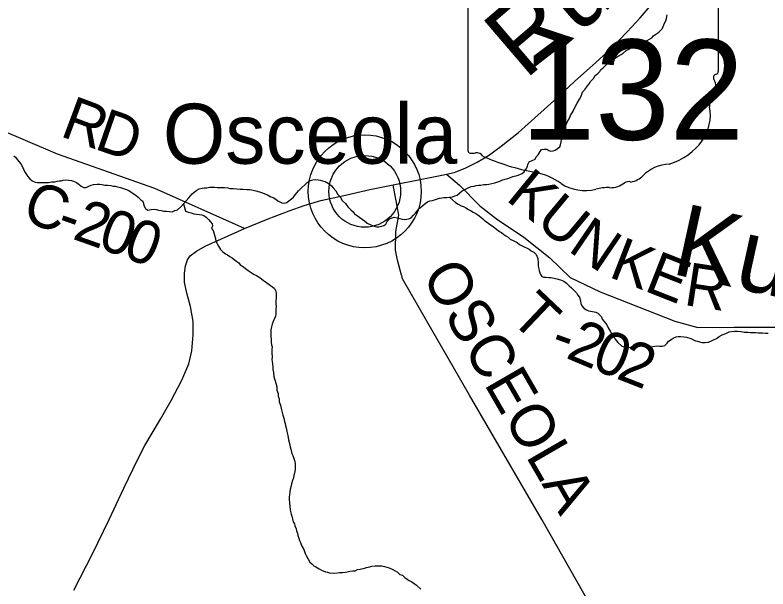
# Model space of a CAD drawing. Extents: x 0 to 1064, y 0 to 440.
# Drawn here: x 363.83 to 379.69, y 125.76 to 137.84 of the extents above; entities that cross this region are included whole.
import ezdxf

# ---------------------------------------------------------------- set-up
doc = ezdxf.new("R2010")
doc.units = 0
for name, color, linetype in [('GM_X_County_Road', 7, 'Continuous'), ('GM_X_County_Road_Text', 7, 'Continuous'), ('GM_X_Minor_River', 7, 'Continuous'), ('GM_X_Minor_River_Text', 7, 'Continuous'), ('GM_X_State_Location', 7, 'Continuous'), ('GM_X_State_Route', 7, 'Continuous'), ('GM_X_State_Shield', 7, 'Continuous'), ('GM_X_Township_Road', 7, 'Continuous'), ('GM_X_Township_Road_Text', 7, 'Continuous'), ('GM_X_Unincorporated', 7, 'Continuous'), ('GM_X_Unincorporated_Location', 7, 'Continuous'), ('GM_X_Unincorporated_Text', 7, 'Continuous')]:
    doc.layers.add(name, color=color, linetype=linetype)

msp = doc.modelspace()

# ---------------------------------------------------------------- linework, layer by layer
at = {"layer": 'GM_X_County_Road'}
msp.add_lwpolyline([(368.664, 133.344), (366.77, 134.189), (364.724, 134.913), (363.466, 135.443), (361.905, 136.452), (360.988, 137.396), (360.079, 138.376), (355.619, 142.414), (355.248, 142.814), (355.097, 143.273), (355.077, 143.935), (355.05, 144.513), (355.054, 144.762), (354.982, 144.866), (354.722, 144.98), (354.516, 145.015), (354.362, 145.04), (354.361, 145.041)], dxfattribs=at)
at = {"layer": 'GM_X_Minor_River'}
for points in [[(376.268, 136.779), (376.324, 136.833), (376.38, 136.874), (376.436, 136.909), (376.492, 136.944), (376.553, 136.985), (376.597, 137.009), (376.64, 137.038), (376.702, 137.091), (376.758, 137.12), (376.82, 137.167), (376.875, 137.203), (376.937, 137.231), (376.998, 137.248), (377.047, 137.265), (377.096, 137.276), (377.14, 137.3), (377.195, 137.329), (377.239, 137.358), (377.276, 137.4), (377.326, 137.435), (377.388, 137.476), (377.456, 137.547), (377.482, 137.601), (377.508, 137.668), (377.534, 137.716), (377.547, 137.77), (377.567, 137.842)], [(371.489, 133.381), (371.544, 133.391), (371.594, 133.408), (371.637, 133.438), (371.669, 133.492), (371.706, 133.54), (371.75, 133.563), (371.811, 133.58), (371.878, 133.566), (371.932, 133.552), (371.986, 133.539), (372.041, 133.531), (372.121, 133.548), (372.17, 133.571), (372.22, 133.624), (372.264, 133.666), (372.302, 133.726), (372.345, 133.773), (372.408, 133.821), (372.464, 133.874), (372.513, 133.903), (372.568, 133.926), (372.623, 133.937), (372.685, 133.954), (372.771, 133.982), (372.82, 133.987), (372.862, 133.998), (372.923, 133.997), (372.978, 134.001), (373.045, 134.012), (373.089, 134.035), (373.138, 134.046), (373.2, 134.093), (373.243, 134.135), (373.299, 134.164), (373.385, 134.21), (373.434, 134.227), (373.496, 134.238), (373.544, 134.249), (373.593, 134.26), (373.636, 134.259), (373.703, 134.27), (373.764, 134.274), (373.807, 134.279), (373.874, 134.29), (373.936, 134.307), (374.04, 134.34), (374.083, 134.364), (374.15, 134.38), (374.206, 134.397), (374.261, 134.42), (374.316, 134.437), (374.402, 134.459), (374.464, 134.482), (374.507, 134.506), (374.55, 134.541), (374.588, 134.589), (374.62, 134.649), (374.627, 134.691), (374.659, 134.745), (374.72, 134.774), (374.782, 134.803), (374.808, 134.851), (374.845, 134.899), (374.89, 134.964), (374.915, 135.006), (374.976, 135.017), (375.031, 135.016), (375.073, 134.99), (375.115, 134.971), (375.164, 134.982), (375.207, 134.993), (375.256, 135.029), (375.3, 135.064), (375.319, 135.106), (375.333, 135.167), (375.347, 135.239), (375.374, 135.33), (375.393, 135.396), (375.414, 135.469), (375.433, 135.511), (375.465, 135.595), (375.503, 135.655), (375.529, 135.721), (375.581, 135.817), (375.625, 135.907), (375.67, 135.985), (375.715, 136.069), (375.753, 136.129), (375.779, 136.214), (375.836, 136.279), (375.886, 136.351), (375.918, 136.393), (375.949, 136.441), (376.012, 136.506), (376.05, 136.566), (376.106, 136.607), (376.143, 136.649), (376.169, 136.691), (376.212, 136.72), (376.268, 136.779)], [(363.801, 134.873), (363.843, 134.842), (363.872, 134.799), (363.949, 134.705), (363.984, 134.644), (364.03, 134.545), (364.095, 134.441), (364.142, 134.391), (364.19, 134.347), (364.25, 134.321), (364.292, 134.314), (364.335, 134.313), (364.378, 134.312), (364.475, 134.31), (364.53, 134.315), (364.603, 134.325), (364.67, 134.329), (364.713, 134.34), (364.756, 134.346), (364.799, 134.351), (364.841, 134.362), (364.896, 134.366), (364.957, 134.365), (365.018, 134.357), (365.06, 134.344), (365.12, 134.312), (365.174, 134.275), (365.222, 134.237), (365.276, 134.211), (365.325, 134.21), (365.38, 134.239), (365.435, 134.256), (365.478, 134.273), (365.558, 134.278), (365.613, 134.276), (365.667, 134.269), (365.722, 134.255), (365.782, 134.254), (365.843, 134.252), (365.892, 134.239), (365.94, 134.238), (365.989, 134.225)], [(365.989, 134.225), (366.049, 134.205), (366.116, 134.185), (366.158, 134.172), (366.212, 134.152), (366.266, 134.115), (366.32, 134.083), (366.374, 134.045), (366.421, 134.001), (366.475, 133.951), (366.517, 133.92), (366.551, 133.816), (366.58, 133.767), (366.628, 133.729), (366.695, 133.746), (366.75, 133.75), (366.805, 133.743), (366.847, 133.73), (366.908, 133.722), (366.962, 133.709), (367.017, 133.707), (367.084, 133.7), (367.138, 133.698), (367.194, 133.721), (367.249, 133.738), (367.324, 133.803), (367.38, 133.863), (367.436, 133.928), (367.487, 133.988), (367.524, 134.036), (367.562, 134.077), (367.605, 134.107), (367.655, 134.154), (367.71, 134.177), (367.772, 134.194), (367.814, 134.199), (367.869, 134.204), (367.924, 134.214), (367.985, 134.213), (368.028, 134.212), (368.083, 134.211), (368.162, 134.209), (368.241, 134.207), (368.308, 134.199), (368.35, 134.186), (368.429, 134.184), (368.502, 134.182), (368.569, 134.175), (368.636, 134.173), (368.709, 134.165), (368.775, 134.163), (368.842, 134.15), (368.903, 134.136), (368.975, 134.116), (369.042, 134.096), (369.09, 134.077), (369.144, 134.051), (369.216, 134.013), (369.264, 133.994), (369.324, 133.962), (369.366, 133.93), (369.408, 133.905), (369.45, 133.886), (369.505, 133.878), (369.554, 133.889), (369.597, 133.925), (369.653, 133.972), (369.697, 134.001), (369.729, 134.055), (369.798, 134.139), (369.866, 134.21), (369.935, 134.263), (369.979, 134.311), (370.046, 134.352), (370.102, 134.369), (370.157, 134.379), (370.211, 134.372), (370.254, 134.365), (370.308, 134.351), (370.363, 134.332), (370.447, 134.287), (370.494, 134.244), (370.53, 134.2), (370.583, 134.138), (370.63, 134.058), (370.677, 134.008), (370.718, 133.934), (370.789, 133.872), (370.836, 133.798), (370.902, 133.741), (370.949, 133.698), (370.979, 133.654), (371.039, 133.61), (371.092, 133.573), (371.14, 133.541), (371.188, 133.503), (371.248, 133.459), (371.32, 133.421), (371.392, 133.395), (371.447, 133.382), (371.489, 133.381)], [(372.978, 134.001), (373.103, 133.889), (373.163, 133.857), (373.223, 133.825), (373.272, 133.806), (373.326, 133.78), (373.38, 133.742), (373.422, 133.723), (373.476, 133.691), (373.536, 133.66), (373.578, 133.634), (373.637, 133.584), (373.685, 133.547), (373.727, 133.503), (373.781, 133.471), (373.84, 133.421), (373.9, 133.389), (373.978, 133.327), (374.032, 133.283), (374.074, 133.257), (374.121, 133.22), (374.169, 133.188), (374.217, 133.163), (374.259, 133.119), (374.337, 133.087), (374.403, 133.049), (374.457, 133.011), (374.511, 132.979), (374.553, 132.96), (374.613, 132.928), (374.655, 132.909), (374.703, 132.877), (374.757, 132.846), (374.805, 132.796), (374.839, 132.716), (374.849, 132.613), (374.847, 132.552), (374.858, 132.497), (374.869, 132.454), (374.892, 132.387), (374.921, 132.337), (374.969, 132.318), (375.012, 132.317), (375.073, 132.315), (375.115, 132.314), (375.182, 132.301), (375.243, 132.287), (375.315, 132.261), (375.387, 132.235), (375.441, 132.191), (375.501, 132.135), (375.548, 132.097), (375.59, 132.054), (375.655, 131.991), (375.679, 131.948), (375.72, 131.898), (375.736, 131.825), (375.747, 131.764), (375.764, 131.715), (375.811, 131.665), (375.865, 131.634), (375.908, 131.614), (375.95, 131.607), (375.992, 131.6), (376.059, 131.586), (376.101, 131.561), (376.178, 131.486), (376.195, 131.437), (376.237, 131.387), (376.29, 131.319), (376.319, 131.252), (376.366, 131.184), (376.389, 131.135), (376.448, 131.06), (376.471, 131.011), (376.524, 130.943), (376.601, 130.874), (376.65, 130.855), (376.692, 130.841), (376.753, 130.84), (376.802, 130.845), (376.87, 130.886), (376.913, 130.903), (376.955, 130.908), (377.01, 130.901), (377.052, 130.894), (377.094, 130.874), (377.155, 130.855), (377.203, 130.847), (377.265, 130.858), (377.307, 130.869), (377.35, 130.874), (377.405, 130.867), (377.46, 130.865), (377.515, 130.882), (377.565, 130.93), (377.59, 130.972), (377.646, 131.007), (377.689, 131.036), (377.757, 131.065), (377.799, 131.07)], [(367.38, 133.863), (367.419, 133.71), (367.485, 133.69), (367.54, 133.677), (367.594, 133.657), (367.649, 133.65), (367.715, 133.642), (367.764, 133.635), (367.806, 133.615), (367.854, 133.584), (367.901, 133.534), (367.949, 133.484), (367.978, 133.441), (367.989, 133.398), (367.97, 133.344), (367.999, 133.301), (368.016, 133.252), (368.027, 133.203), (368.044, 133.154), (368.061, 133.086), (368.078, 133.037), (368.113, 132.976), (368.159, 132.902), (368.207, 132.852), (368.261, 132.808), (368.303, 132.789), (368.351, 132.757), (368.399, 132.726), (368.447, 132.694), (368.5, 132.65), (368.542, 132.625), (368.572, 132.582), (368.643, 132.537), (368.685, 132.5), (368.739, 132.462), (368.799, 132.418), (368.853, 132.386), (368.913, 132.354), (368.973, 132.317), (369.021, 132.285), (369.062, 132.248), (369.104, 132.222), (369.152, 132.185), (369.212, 132.147), (369.254, 132.115), (369.296, 132.084), (369.319, 132.022), (369.33, 131.98), (369.327, 131.889), (369.325, 131.81), (369.324, 131.761), (369.329, 131.694), (369.321, 131.652), (369.32, 131.609), (369.319, 131.542), (369.312, 131.5), (369.292, 131.452), (369.266, 131.385), (369.246, 131.331), (369.227, 131.277), (369.213, 131.21), (369.217, 131.119), (369.215, 131.064), (369.22, 131.016), (369.225, 130.943), (369.229, 130.894), (369.241, 130.851), (369.239, 130.802), (369.238, 130.729), (369.241, 130.632), (369.24, 130.583), (369.245, 130.541), (369.25, 130.492), (369.26, 130.425), (369.259, 130.376), (369.27, 130.315), (369.28, 130.224), (369.302, 130.156), (369.319, 130.089), (369.341, 130.01), (369.346, 129.943), (369.368, 129.869), (369.373, 129.814), (369.39, 129.759), (369.394, 129.698), (369.417, 129.625), (369.433, 129.557), (369.45, 129.496), (369.466, 129.411), (369.489, 129.349), (369.506, 129.282), (369.517, 129.239), (369.528, 129.19), (369.539, 129.147), (369.555, 129.068), (369.571, 128.983), (369.587, 128.897), (369.61, 128.817), (369.626, 128.744), (369.637, 128.701), (369.659, 128.61)], [(377.799, 131.07), (377.848, 131.069), (377.921, 131.061), (377.969, 131.054), (378.06, 131.027), (378.108, 131.008), (378.162, 130.976), (378.205, 130.969), (378.247, 130.956), (378.302, 130.942), (378.362, 130.941), (378.436, 130.951), (378.497, 130.98), (378.54, 130.997), (378.602, 131.032), (378.658, 131.068), (378.726, 131.109), (378.8, 131.137), (378.873, 131.166), (378.916, 131.177), (378.983, 131.181), (379.044, 131.186), (379.117, 131.178), (379.184, 131.164), (379.226, 131.163), (379.269, 131.162), (379.311, 131.155), (379.354, 131.154), (379.433, 131.152), (379.482, 131.151), (379.53, 131.15), (379.573, 131.149), (379.634, 131.141), (379.688, 131.14)], [(369.659, 128.61), (369.677, 128.567), (369.699, 128.499), (369.722, 128.438), (369.727, 128.395), (369.732, 128.334), (369.73, 128.273), (369.716, 128.195), (369.703, 128.146), (369.695, 128.098), (369.675, 128.038), (369.655, 127.965), (369.642, 127.923), (369.622, 127.857), (369.615, 127.796), (369.607, 127.735), (369.6, 127.693), (369.605, 127.638), (369.609, 127.571), (369.619, 127.492), (369.624, 127.431), (369.629, 127.388), (369.646, 127.333), (369.657, 127.29), (369.674, 127.229), (369.69, 127.168), (369.714, 127.125), (369.725, 127.082), (369.747, 127.021), (369.759, 126.978), (369.776, 126.929), (369.787, 126.88), (369.803, 126.825), (369.821, 126.776), (369.844, 126.732), (369.866, 126.653), (369.913, 126.585), (369.941, 126.499), (369.959, 126.456), (369.994, 126.394), (370.04, 126.32), (370.082, 126.283), (370.124, 126.239), (370.166, 126.22), (370.232, 126.176), (370.286, 126.15), (370.37, 126.118), (370.413, 126.105), (370.455, 126.092), (370.54, 126.089), (370.619, 126.094), (370.662, 126.099), (370.729, 126.103), (370.784, 126.108), (370.827, 126.113), (370.882, 126.13), (370.943, 126.134), (370.992, 126.139), (371.041, 126.163), (371.096, 126.173), (371.188, 126.195), (371.231, 126.207), (371.304, 126.223), (371.347, 126.234), (371.414, 126.245), (371.463, 126.244), (371.512, 126.242), (371.554, 126.241), (371.609, 126.228), (371.663, 126.214), (371.706, 126.201), (371.772, 126.175), (371.832, 126.137), (371.886, 126.106), (371.933, 126.062), (371.988, 126.042), (372.041, 125.999), (372.089, 125.961), (372.131, 125.936), (372.185, 125.904), (372.281, 125.835), (372.376, 125.747)]]:
    msp.add_lwpolyline(points, dxfattribs=at)
at = {"layer": 'GM_X_State_Route'}
msp.add_lwpolyline([(365.067, 125.727), (365.461, 126.494), (365.811, 127.214), (366.123, 127.874), (366.415, 128.487), (366.563, 128.775), (366.717, 129.038), (366.89, 129.331), (367.115, 129.726), (367.341, 130.152), (367.491, 130.494), (367.554, 130.766), (367.582, 131.106), (367.584, 131.385), (367.525, 131.703), (367.448, 131.985), (367.4, 132.218), (367.399, 132.406), (367.421, 132.558), (367.462, 132.684), (367.519, 132.768), (367.65, 132.868), (367.836, 132.972), (368.176, 133.127), (368.664, 133.344), (369.159, 133.549), (369.603, 133.719), (369.917, 133.826), (370.268, 133.931), (370.723, 134.034), (371.3, 134.164), (371.792, 134.264), (372.429, 134.388), (372.816, 134.468), (372.913, 134.488), (373.08, 134.521), (373.308, 134.612), (373.562, 134.739), (373.804, 134.884), (374.066, 135.078), (374.435, 135.365), (374.842, 135.731), (375.174, 136.032), (375.613, 136.439), (376.063, 136.84), (376.377, 137.129), (376.722, 137.484), (376.993, 137.781), (377.246, 138.078)], dxfattribs=at)
at = {"layer": 'GM_X_State_Shield'}
for p, q in [((378.642, 136.648), (378.642, 138.323)), ((373.368, 138.189), (373.368, 134.987)), ((378.641, 136.649), (378.642, 136.648))]:
    msp.add_line(p, q, dxfattribs=at)
for centre, major_axis, start_param, end_param in [((378.628, 136.525), (0.0909, 0), 1.883978, 3.671073), ((378.579, 136.642), (0.0628, 0), 5.05454, 6.418171), ((378.05, 136.314), (0.545, 0), 5.934695, 6.695948), ((378.852, 135.947), (0.397, 0), 2.387724, 3.262537), ((377.076, 135.734), (1.399, 0), 5.101752, 6.440018), ((373.429, 134.98), (0.0616, 0), 3.00124, 4.508301), ((373.439, 135.307), (0.47, 0), 4.665946, 4.897461), ((373.535, 134.802), (0.17, 0), 0.519207, 1.627899), ((375.676, 137.679), (4.038, 0), 4.195997, 4.488961), ((377.666, 134.088), (0.766, 0), 1.647645, 2.488434), ((374.472, 133.548), (1.264, 0), 0.823519, 1.323587), ((376.747, 134.236), (0.12, 0), 1.147584, 2.315152), ((376.696, 134.676), (0.452, 0), 4.937069, 5.64225), ((375.839, 134.786), (0.802, 0), 4.026481, 4.996735), ((376.302, 133.679), (0.659, 0), 1.495662, 1.94098), ((376.361, 134.546), (0.427, 0), 4.691044, 5.507374)]:
    msp.add_ellipse(centre, major_axis=major_axis, ratio=0.8, start_param=start_param, end_param=end_param, dxfattribs=at)
at = {"layer": 'GM_X_Township_Road'}
for points in [[(372.913, 134.488), (373.193, 134.259), (373.618, 133.821), (373.967, 133.548), (374.545, 133.163), (375.092, 132.729), (375.524, 132.315), (376.152, 132.013), (377.725, 131.394), (378.21, 131.258), (378.977, 131.265), (379.872, 131.269), (380.132, 131.227)], [(371.973, 132.356), (371.971, 132.363), (371.883, 132.675), (371.844, 132.889), (371.85, 133.283), (371.911, 133.623), (371.792, 134.264)], [(380.458, 117.04), (380.289, 117.164), (380.171, 117.379), (380.127, 117.701), (380.043, 118.116), (379.797, 118.727), (378.715, 120.774), (377.456, 122.811), (377.205, 123.244), (376.253, 124.878), (374.926, 127.214), (373.403, 129.832), (372.502, 131.39), (371.993, 132.285), (371.973, 132.356)]]:
    msp.add_lwpolyline(points, dxfattribs=at)
at = {"layer": 'GM_X_Unincorporated'}
for radius in [1.19, 0.755]:
    msp.add_circle((371.195, 134.127), radius, dxfattribs=at)
at = {"layer": 'GM_X_Unincorporated_Location'}
msp.add_line((371.195, 134.127), (371.195, 134.127), dxfattribs=at)

# ---------------------------------------------------------------- texts
at = {"layer": 'GM_X_County_Road_Text'}
for s, rotation, p in [('R', 339.5257, (364.753, 135.299)), ('D', 340.9091, (365.474, 135.03)), ('C', 338.6559, (363.936, 133.542)), ('2', 340.5464, (365.014, 133.134)), ('0', 340.1858, (365.541, 132.948)), ('-', 340.5613, (364.662, 133.258)), ('0', 338.8866, (366.063, 132.76))]:
    msp.add_text(s, height=0.909, rotation=rotation, dxfattribs=at).set_placement(p)
at = {"layer": 'GM_X_Minor_River_Text'}
for s, height, rotation, p in [('Run', 1.5152, 40.538, (374.568, 136.462)), ('Kunkers', 1.5151, 347.5866, (377.616, 132.4))]:
    msp.add_text(s, height=height, rotation=rotation, dxfattribs=at).set_placement(p)
at = {"layer": 'GM_X_State_Location'}
for s in ['s', 'r']:
    msp.add_text(s, height=0.00303, dxfattribs=at).set_placement((375.946, 136.375))
msp.add_text('132', height=0.00303, rotation=0, dxfattribs=at).set_placement((374.876, 136.154))
at = {"layer": 'GM_X_State_Shield'}
msp.add_text('132', height=2.1094, dxfattribs=at).set_placement((374.48, 135.213))
at = {"layer": 'GM_X_Township_Road_Text'}
for s, height, rotation, p in [('K', 0.909, 320.7019, (374.143, 133.96)), ('U', 0.909, 320.2, (374.76, 133.455)), ('N', 0.909, 325.8032, (375.451, 132.885)), ('K', 0.909, 338.8247, (376.309, 132.333)), ('E', 0.909, 338.4899, (377.053, 132.044)), ('OSCEOLA', 0.9091, 300.0021, (372.379, 132.358)), ('R', 0.909, 351.2615, (377.895, 131.738)), ('T', 0.909, 316.4426, (374.224, 131.434)), ('2', 0.909, 337.2148, (375.405, 130.629)), ('0', 0.909, 338.2312, (375.938, 130.406)), ('-', 0.909, 340.293, (375.066, 130.75)), ('2', 0.909, 338.6048, (376.464, 130.196))]:
    msp.add_text(s, height=height, rotation=rotation, dxfattribs=at).set_placement(p)
at = {"layer": 'GM_X_Unincorporated_Text'}
msp.add_text('Osceola', height=1.2636, rotation=0, dxfattribs=at).set_placement((366.943, 134.709))

doc.saveas('drawing.dxf')
